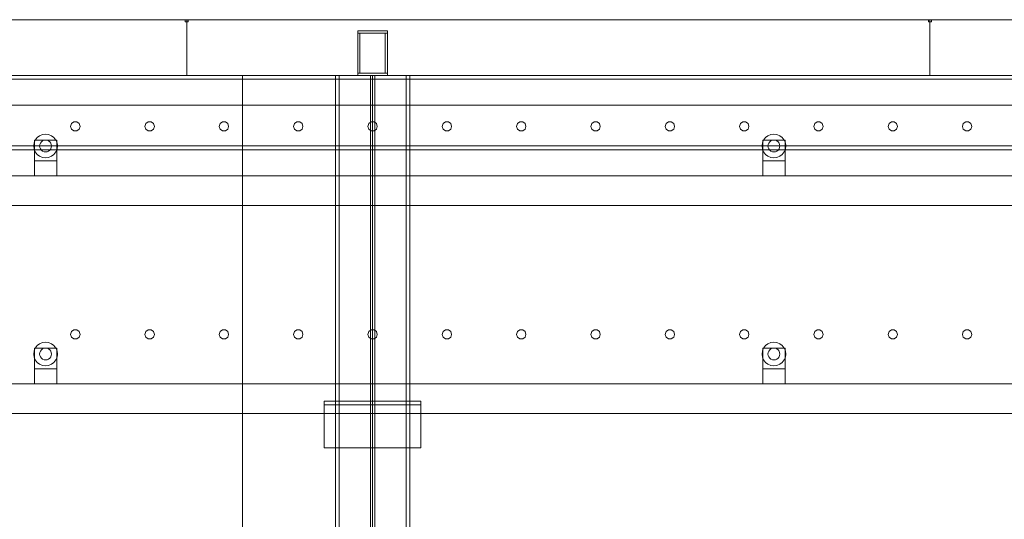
# Model space of a CAD drawing. Header units: millimetres. Extents: x -1970 to 61924, y -58230 to 6847.
# Tile 872 of 925: x 57986 to 59311, y 2328 to 3000. Entities that reach past the tile are written whole.
import ezdxf

# ---------------------------------------------------------------- set-up
doc = ezdxf.new("R2010")
doc.units = ezdxf.units.MM
doc.layers.add('lateral_secador', color=7, linetype='Continuous', lineweight=0)

msp = doc.modelspace()

# ---------------------------------------------------------------- linework, layer by layer
at = {"layer": 'lateral_secador'}
for p, q in [((57211.134, 3000), (58211.134, 3000)), ((58209.134, 3000), (58213.134, 3000)), ((58209.134, 3000), (58209.134, 2997)), ((58209.134, 2997), (58213.134, 2997)), ((58211.134, 2925), (58211.134, 3000)), ((58211.134, 3000), (59211.134, 3000)), ((58213.134, 2997), (58213.134, 3000)), ((59209.134, 3000), (59213.134, 3000)), ((59209.134, 3000), (59209.134, 2997)), ((59209.134, 2997), (59213.134, 2997)), ((59211.134, 2925), (59211.134, 3000)), ((59211.134, 3000), (60211.134, 3000)), ((59213.134, 2997), (59213.134, 3000)), ((58441.134, 2985), (58481.134, 2985)), ((58441.134, 2985), (58441.134, 2982)), ((58441.134, 2982), (58481.134, 2982)), ((58441.134, 2982), (58444.134, 2982)), ((58441.134, 2982), (58441.134, 2928)), ((58444.134, 2928), (58444.134, 2982)), ((58478.134, 2982), (58481.134, 2982)), ((58478.134, 2982), (58478.134, 2928)), ((58481.134, 2982), (58481.134, 2985)), ((58481.134, 2928), (58481.134, 2982)), ((58441.134, 2928), (58481.134, 2928)), ((58441.134, 2928), (58441.134, 2925)), ((58441.134, 2928), (58444.134, 2928)), ((58478.134, 2928), (58481.134, 2928)), ((58481.134, 2925), (58481.134, 2928)), ((40461.134, 2925), (60461.134, 2925)), ((40461.134, 2920), (60461.134, 2920)), ((57211.134, 2925), (58211.134, 2925)), ((57836.134, 2925), (58286.134, 2925)), ((58211.134, 2925), (59211.134, 2925)), ((58286.134, 0), (58286.134, 2925)), ((58286.134, 2925), (58461.134, 2925)), ((58286.134, 1400), (58286.134, 2925)), ((58411.134, 2925), (58511.134, 2925)), ((58411.134, 2925), (58411.134, 20)), ((58411.134, 2925), (58416.134, 2925)), ((58416.134, 20), (58416.134, 2925)), ((58441.134, 2925), (58481.134, 2925)), ((58458.134, 2925), (58464.134, 2925)), ((58458.134, 2925), (58458.134, 60)), ((58461.134, 0), (58461.134, 2925)), ((58461.134, 2925), (59461.134, 2925)), ((58464.134, 60), (58464.134, 2925)), ((58506.134, 2925), (58511.134, 2925)), ((58506.134, 2925), (58506.134, 20)), ((58511.134, 20), (58511.134, 2925)), ((59211.134, 2925), (60211.134, 2925)), ((40461.134, 2885), (60461.134, 2885)), ((58059.172, 2862.389), (58055.997, 2860.082)), ((58063.096, 2862.389), (58059.172, 2862.389)), ((58066.271, 2860.082), (58063.096, 2862.389)), ((58159.172, 2862.389), (58155.997, 2860.082)), ((58163.096, 2862.389), (58159.172, 2862.389)), ((58166.271, 2860.082), (58163.096, 2862.389)), ((58259.172, 2862.389), (58255.997, 2860.082)), ((58263.096, 2862.389), (58259.172, 2862.389)), ((58266.271, 2860.082), (58263.096, 2862.389)), ((58359.172, 2862.389), (58355.997, 2860.082)), ((58363.096, 2862.389), (58359.172, 2862.389)), ((58366.271, 2860.082), (58363.096, 2862.389)), ((58459.172, 2862.389), (58455.997, 2860.082)), ((58463.096, 2862.389), (58459.172, 2862.389)), ((58466.271, 2860.082), (58463.096, 2862.389)), ((58559.172, 2862.389), (58555.997, 2860.082)), ((58563.096, 2862.389), (58559.172, 2862.389)), ((58566.271, 2860.082), (58563.096, 2862.389)), ((58659.172, 2862.389), (58655.997, 2860.082)), ((58663.096, 2862.389), (58659.172, 2862.389)), ((58666.271, 2860.082), (58663.096, 2862.389)), ((58759.172, 2862.389), (58755.997, 2860.082)), ((58763.096, 2862.389), (58759.172, 2862.389)), ((58766.271, 2860.082), (58763.096, 2862.389)), ((58859.172, 2862.389), (58855.997, 2860.082)), ((58863.096, 2862.389), (58859.172, 2862.389)), ((58866.271, 2860.082), (58863.096, 2862.389)), ((58959.172, 2862.389), (58955.997, 2860.082)), ((58963.096, 2862.389), (58959.172, 2862.389)), ((58966.271, 2860.082), (58963.096, 2862.389)), ((59059.172, 2862.389), (59055.997, 2860.082)), ((59063.096, 2862.389), (59059.172, 2862.389)), ((59066.271, 2860.082), (59063.096, 2862.389)), ((59159.172, 2862.389), (59155.997, 2860.082)), ((59163.096, 2862.389), (59159.172, 2862.389)), ((59166.271, 2860.082), (59163.096, 2862.389)), ((59259.172, 2862.389), (59255.997, 2860.082)), ((59263.096, 2862.389), (59259.172, 2862.389)), ((59266.271, 2860.082), (59263.096, 2862.389)), ((58055.997, 2860.082), (58054.784, 2856.35)), ((58054.784, 2856.35), (58055.997, 2852.618)), ((58055.997, 2852.618), (58059.172, 2850.311)), ((58059.172, 2850.311), (58063.096, 2850.311)), ((58063.096, 2850.311), (58066.271, 2852.618)), ((58067.484, 2856.35), (58066.271, 2860.082)), ((58066.271, 2852.618), (58067.484, 2856.35)), ((58155.997, 2860.082), (58154.784, 2856.35)), ((58154.784, 2856.35), (58155.997, 2852.618)), ((58155.997, 2852.618), (58159.172, 2850.311)), ((58159.172, 2850.311), (58163.096, 2850.311)), ((58163.096, 2850.311), (58166.271, 2852.618)), ((58167.484, 2856.35), (58166.271, 2860.082)), ((58166.271, 2852.618), (58167.484, 2856.35)), ((58255.997, 2860.082), (58254.784, 2856.35)), ((58254.784, 2856.35), (58255.997, 2852.618)), ((58255.997, 2852.618), (58259.172, 2850.311)), ((58259.172, 2850.311), (58263.096, 2850.311)), ((58263.096, 2850.311), (58266.271, 2852.618)), ((58267.484, 2856.35), (58266.271, 2860.082)), ((58266.271, 2852.618), (58267.484, 2856.35)), ((58355.997, 2860.082), (58354.784, 2856.35)), ((58354.784, 2856.35), (58355.997, 2852.618)), ((58355.997, 2852.618), (58359.172, 2850.311)), ((58359.172, 2850.311), (58363.096, 2850.311)), ((58363.096, 2850.311), (58366.271, 2852.618)), ((58367.484, 2856.35), (58366.271, 2860.082)), ((58366.271, 2852.618), (58367.484, 2856.35)), ((58455.997, 2860.082), (58454.784, 2856.35)), ((58454.784, 2856.35), (58455.997, 2852.618)), ((58455.997, 2852.618), (58459.172, 2850.311)), ((58459.172, 2850.311), (58463.096, 2850.311)), ((58463.096, 2850.311), (58466.271, 2852.618)), ((58467.484, 2856.35), (58466.271, 2860.082)), ((58466.271, 2852.618), (58467.484, 2856.35)), ((58555.997, 2860.082), (58554.784, 2856.35)), ((58554.784, 2856.35), (58555.997, 2852.618)), ((58555.997, 2852.618), (58559.172, 2850.311)), ((58559.172, 2850.311), (58563.096, 2850.311)), ((58563.096, 2850.311), (58566.271, 2852.618)), ((58567.484, 2856.35), (58566.271, 2860.082)), ((58566.271, 2852.618), (58567.484, 2856.35)), ((58655.997, 2860.082), (58654.784, 2856.35)), ((58654.784, 2856.35), (58655.997, 2852.618)), ((58655.997, 2852.618), (58659.172, 2850.311)), ((58659.172, 2850.311), (58663.096, 2850.311)), ((58663.096, 2850.311), (58666.271, 2852.618)), ((58667.484, 2856.35), (58666.271, 2860.082)), ((58666.271, 2852.618), (58667.484, 2856.35)), ((58755.997, 2860.082), (58754.784, 2856.35)), ((58754.784, 2856.35), (58755.997, 2852.618)), ((58755.997, 2852.618), (58759.172, 2850.311)), ((58759.172, 2850.311), (58763.096, 2850.311)), ((58763.096, 2850.311), (58766.271, 2852.618)), ((58767.484, 2856.35), (58766.271, 2860.082)), ((58766.271, 2852.618), (58767.484, 2856.35)), ((58855.997, 2860.082), (58854.784, 2856.35)), ((58854.784, 2856.35), (58855.997, 2852.618)), ((58855.997, 2852.618), (58859.172, 2850.311)), ((58859.172, 2850.311), (58863.096, 2850.311)), ((58863.096, 2850.311), (58866.271, 2852.618)), ((58867.484, 2856.35), (58866.271, 2860.082)), ((58866.271, 2852.618), (58867.484, 2856.35)), ((58955.997, 2860.082), (58954.784, 2856.35)), ((58954.784, 2856.35), (58955.997, 2852.618)), ((58955.997, 2852.618), (58959.172, 2850.311)), ((58959.172, 2850.311), (58963.096, 2850.311)), ((58963.096, 2850.311), (58966.271, 2852.618)), ((58967.484, 2856.35), (58966.271, 2860.082)), ((58966.271, 2852.618), (58967.484, 2856.35)), ((59055.997, 2860.082), (59054.784, 2856.35)), ((59054.784, 2856.35), (59055.997, 2852.618)), ((59055.997, 2852.618), (59059.172, 2850.311)), ((59059.172, 2850.311), (59063.096, 2850.311)), ((59063.096, 2850.311), (59066.271, 2852.618)), ((59067.484, 2856.35), (59066.271, 2860.082)), ((59066.271, 2852.618), (59067.484, 2856.35)), ((59155.997, 2860.082), (59154.784, 2856.35)), ((59154.784, 2856.35), (59155.997, 2852.618)), ((59155.997, 2852.618), (59159.172, 2850.311)), ((59159.172, 2850.311), (59163.096, 2850.311)), ((59163.096, 2850.311), (59166.271, 2852.618)), ((59167.484, 2856.35), (59166.271, 2860.082)), ((59166.271, 2852.618), (59167.484, 2856.35)), ((59255.997, 2860.082), (59254.784, 2856.35)), ((59254.784, 2856.35), (59255.997, 2852.618)), ((59255.997, 2852.618), (59259.172, 2850.311)), ((59259.172, 2850.311), (59263.096, 2850.311)), ((59263.096, 2850.311), (59266.271, 2852.618)), ((59267.484, 2856.35), (59266.271, 2860.082)), ((59266.271, 2852.618), (59267.484, 2856.35)), ((58007.277, 2838), (58005.679, 2834.141)), ((58006.134, 2838), (58036.134, 2838)), ((58006.134, 2838), (58006.134, 2810)), ((58009.82, 2841.314), (58007.277, 2838)), ((58013.134, 2843.856), (58009.82, 2841.314)), ((58016.993, 2845.455), (58013.134, 2843.856)), ((58015.477, 2835.657), (58014.206, 2834)), ((58017.134, 2836.928), (58015.477, 2835.657)), ((58021.134, 2846), (58016.993, 2845.455)), ((58019.063, 2837.727), (58017.134, 2836.928)), ((58021.134, 2838), (58019.063, 2837.727)), ((58025.275, 2845.455), (58021.134, 2846)), ((58023.204, 2837.727), (58021.134, 2838)), ((58025.134, 2836.928), (58023.204, 2837.727)), ((58026.791, 2835.657), (58025.134, 2836.928)), ((58029.134, 2843.856), (58025.275, 2845.455)), ((58028.062, 2834), (58026.791, 2835.657)), ((58032.448, 2841.314), (58029.134, 2843.856)), ((58034.99, 2838), (58032.448, 2841.314)), ((58036.589, 2834.141), (58034.99, 2838)), ((58036.134, 2810), (58036.134, 2838)), ((58987.277, 2838), (58985.679, 2834.141)), ((58986.134, 2838), (59016.134, 2838)), ((58986.134, 2838), (58986.134, 2810)), ((58989.82, 2841.314), (58987.277, 2838)), ((58993.134, 2843.856), (58989.82, 2841.314)), ((58996.993, 2845.455), (58993.134, 2843.856)), ((58995.477, 2835.657), (58994.206, 2834)), ((58997.134, 2836.928), (58995.477, 2835.657)), ((59001.134, 2846), (58996.993, 2845.455)), ((58999.063, 2837.727), (58997.134, 2836.928)), ((59001.134, 2838), (58999.063, 2837.727)), ((59005.275, 2845.455), (59001.134, 2846)), ((59003.204, 2837.727), (59001.134, 2838)), ((59005.134, 2836.928), (59003.204, 2837.727)), ((59006.791, 2835.657), (59005.134, 2836.928)), ((59009.134, 2843.856), (59005.275, 2845.455)), ((59008.062, 2834), (59006.791, 2835.657)), ((59012.448, 2841.314), (59009.134, 2843.856)), ((59014.99, 2838), (59012.448, 2841.314)), ((59016.589, 2834.141), (59014.99, 2838)), ((59016.134, 2810), (59016.134, 2838)), ((40461.134, 2830), (60461.134, 2830)), ((40461.134, 2825), (60461.134, 2825)), ((58005.679, 2834.141), (58005.134, 2830)), ((58005.134, 2830), (58005.679, 2825.859)), ((58005.679, 2825.859), (58007.277, 2822)), ((58007.277, 2822), (58009.82, 2818.686)), ((58013.406, 2832.071), (58013.134, 2830)), ((58013.134, 2830), (58013.406, 2827.929)), ((58014.206, 2834), (58013.406, 2832.071)), ((58013.406, 2827.929), (58014.206, 2826)), ((58014.206, 2826), (58015.477, 2824.343)), ((58015.477, 2824.343), (58017.134, 2823.072)), ((58017.134, 2823.072), (58019.063, 2822.273)), ((58019.063, 2822.273), (58021.134, 2822)), ((58021.134, 2822), (58023.204, 2822.273)), ((58023.204, 2822.273), (58025.134, 2823.072)), ((58025.134, 2823.072), (58026.791, 2824.343)), ((58026.791, 2824.343), (58028.062, 2826)), ((58028.861, 2832.071), (58028.062, 2834)), ((58028.062, 2826), (58028.861, 2827.929)), ((58029.134, 2830), (58028.861, 2832.071)), ((58028.861, 2827.929), (58029.134, 2830)), ((58032.448, 2818.686), (58034.99, 2822)), ((58034.99, 2822), (58036.589, 2825.859)), ((58037.134, 2830), (58036.589, 2834.141)), ((58036.589, 2825.859), (58037.134, 2830)), ((58985.679, 2834.141), (58985.134, 2830)), ((58985.134, 2830), (58985.679, 2825.859)), ((58985.679, 2825.859), (58987.277, 2822)), ((58987.277, 2822), (58989.82, 2818.686)), ((58993.406, 2832.071), (58993.134, 2830)), ((58993.134, 2830), (58993.406, 2827.929)), ((58994.206, 2834), (58993.406, 2832.071)), ((58993.406, 2827.929), (58994.206, 2826)), ((58994.206, 2826), (58995.477, 2824.343)), ((58995.477, 2824.343), (58997.134, 2823.072)), ((58997.134, 2823.072), (58999.063, 2822.273)), ((58999.063, 2822.273), (59001.134, 2822)), ((59001.134, 2822), (59003.204, 2822.273)), ((59003.204, 2822.273), (59005.134, 2823.072)), ((59005.134, 2823.072), (59006.791, 2824.343)), ((59006.791, 2824.343), (59008.062, 2826)), ((59008.861, 2832.071), (59008.062, 2834)), ((59008.062, 2826), (59008.861, 2827.929)), ((59009.134, 2830), (59008.861, 2832.071)), ((59008.861, 2827.929), (59009.134, 2830)), ((59012.448, 2818.686), (59014.99, 2822)), ((59014.99, 2822), (59016.589, 2825.859)), ((59017.134, 2830), (59016.589, 2834.141)), ((59016.589, 2825.859), (59017.134, 2830)), ((58006.134, 2810), (58036.134, 2810)), ((58006.134, 2810), (58006.134, 2790)), ((58009.82, 2818.686), (58013.134, 2816.144)), ((58013.134, 2816.144), (58016.993, 2814.545)), ((58016.993, 2814.545), (58021.134, 2814)), ((58021.134, 2814), (58025.275, 2814.545)), ((58025.275, 2814.545), (58029.134, 2816.144)), ((58029.134, 2816.144), (58032.448, 2818.686)), ((58036.134, 2790), (58036.134, 2810)), ((58986.134, 2810), (59016.134, 2810)), ((58986.134, 2810), (58986.134, 2790)), ((58989.82, 2818.686), (58993.134, 2816.144)), ((58993.134, 2816.144), (58996.993, 2814.545)), ((58996.993, 2814.545), (59001.134, 2814)), ((59001.134, 2814), (59005.275, 2814.545)), ((59005.275, 2814.545), (59009.134, 2816.144)), ((59009.134, 2816.144), (59012.448, 2818.686)), ((59016.134, 2790), (59016.134, 2810)), ((40811.134, 2790), (60111.134, 2790)), ((58006.134, 2790), (58036.134, 2790)), ((58986.134, 2790), (59016.134, 2790)), ((40811.134, 2750), (60111.134, 2750)), ((58055.997, 2580.082), (58054.784, 2576.35)), ((58054.784, 2576.35), (58055.997, 2572.618)), ((58059.172, 2582.389), (58055.997, 2580.082)), ((58055.997, 2572.618), (58059.172, 2570.311)), ((58063.096, 2582.389), (58059.172, 2582.389)), ((58059.172, 2570.311), (58063.096, 2570.311)), ((58066.271, 2580.082), (58063.096, 2582.389)), ((58063.096, 2570.311), (58066.271, 2572.618)), ((58067.484, 2576.35), (58066.271, 2580.082)), ((58066.271, 2572.618), (58067.484, 2576.35)), ((58155.997, 2580.082), (58154.784, 2576.35)), ((58154.784, 2576.35), (58155.997, 2572.618)), ((58159.172, 2582.389), (58155.997, 2580.082)), ((58155.997, 2572.618), (58159.172, 2570.311)), ((58163.096, 2582.389), (58159.172, 2582.389)), ((58159.172, 2570.311), (58163.096, 2570.311)), ((58166.271, 2580.082), (58163.096, 2582.389)), ((58163.096, 2570.311), (58166.271, 2572.618)), ((58167.484, 2576.35), (58166.271, 2580.082)), ((58166.271, 2572.618), (58167.484, 2576.35)), ((58255.997, 2580.082), (58254.784, 2576.35)), ((58254.784, 2576.35), (58255.997, 2572.618)), ((58259.172, 2582.389), (58255.997, 2580.082)), ((58255.997, 2572.618), (58259.172, 2570.311)), ((58263.096, 2582.389), (58259.172, 2582.389)), ((58259.172, 2570.311), (58263.096, 2570.311)), ((58266.271, 2580.082), (58263.096, 2582.389)), ((58263.096, 2570.311), (58266.271, 2572.618)), ((58267.484, 2576.35), (58266.271, 2580.082)), ((58266.271, 2572.618), (58267.484, 2576.35)), ((58355.997, 2580.082), (58354.784, 2576.35)), ((58354.784, 2576.35), (58355.997, 2572.618)), ((58359.172, 2582.389), (58355.997, 2580.082)), ((58355.997, 2572.618), (58359.172, 2570.311)), ((58363.096, 2582.389), (58359.172, 2582.389)), ((58359.172, 2570.311), (58363.096, 2570.311)), ((58366.271, 2580.082), (58363.096, 2582.389)), ((58363.096, 2570.311), (58366.271, 2572.618)), ((58367.484, 2576.35), (58366.271, 2580.082)), ((58366.271, 2572.618), (58367.484, 2576.35)), ((58455.997, 2580.082), (58454.784, 2576.35)), ((58454.784, 2576.35), (58455.997, 2572.618)), ((58459.172, 2582.389), (58455.997, 2580.082)), ((58455.997, 2572.618), (58459.172, 2570.311)), ((58463.096, 2582.389), (58459.172, 2582.389)), ((58459.172, 2570.311), (58463.096, 2570.311)), ((58466.271, 2580.082), (58463.096, 2582.389)), ((58463.096, 2570.311), (58466.271, 2572.618)), ((58467.484, 2576.35), (58466.271, 2580.082)), ((58466.271, 2572.618), (58467.484, 2576.35)), ((58555.997, 2580.082), (58554.784, 2576.35)), ((58554.784, 2576.35), (58555.997, 2572.618)), ((58559.172, 2582.389), (58555.997, 2580.082)), ((58555.997, 2572.618), (58559.172, 2570.311)), ((58563.096, 2582.389), (58559.172, 2582.389)), ((58559.172, 2570.311), (58563.096, 2570.311)), ((58566.271, 2580.082), (58563.096, 2582.389)), ((58563.096, 2570.311), (58566.271, 2572.618)), ((58567.484, 2576.35), (58566.271, 2580.082)), ((58566.271, 2572.618), (58567.484, 2576.35)), ((58655.997, 2580.082), (58654.784, 2576.35)), ((58654.784, 2576.35), (58655.997, 2572.618)), ((58659.172, 2582.389), (58655.997, 2580.082)), ((58655.997, 2572.618), (58659.172, 2570.311)), ((58663.096, 2582.389), (58659.172, 2582.389)), ((58659.172, 2570.311), (58663.096, 2570.311)), ((58666.271, 2580.082), (58663.096, 2582.389)), ((58663.096, 2570.311), (58666.271, 2572.618)), ((58667.484, 2576.35), (58666.271, 2580.082)), ((58666.271, 2572.618), (58667.484, 2576.35)), ((58755.997, 2580.082), (58754.784, 2576.35)), ((58754.784, 2576.35), (58755.997, 2572.618)), ((58759.172, 2582.389), (58755.997, 2580.082)), ((58755.997, 2572.618), (58759.172, 2570.311)), ((58763.096, 2582.389), (58759.172, 2582.389)), ((58759.172, 2570.311), (58763.096, 2570.311)), ((58766.271, 2580.082), (58763.096, 2582.389)), ((58763.096, 2570.311), (58766.271, 2572.618)), ((58767.484, 2576.35), (58766.271, 2580.082)), ((58766.271, 2572.618), (58767.484, 2576.35)), ((58855.997, 2580.082), (58854.784, 2576.35)), ((58854.784, 2576.35), (58855.997, 2572.618)), ((58859.172, 2582.389), (58855.997, 2580.082)), ((58855.997, 2572.618), (58859.172, 2570.311)), ((58863.096, 2582.389), (58859.172, 2582.389)), ((58859.172, 2570.311), (58863.096, 2570.311)), ((58866.271, 2580.082), (58863.096, 2582.389)), ((58863.096, 2570.311), (58866.271, 2572.618)), ((58867.484, 2576.35), (58866.271, 2580.082)), ((58866.271, 2572.618), (58867.484, 2576.35)), ((58955.997, 2580.082), (58954.784, 2576.35)), ((58954.784, 2576.35), (58955.997, 2572.618)), ((58959.172, 2582.389), (58955.997, 2580.082)), ((58955.997, 2572.618), (58959.172, 2570.311)), ((58963.096, 2582.389), (58959.172, 2582.389)), ((58959.172, 2570.311), (58963.096, 2570.311)), ((58966.271, 2580.082), (58963.096, 2582.389)), ((58963.096, 2570.311), (58966.271, 2572.618)), ((58967.484, 2576.35), (58966.271, 2580.082)), ((58966.271, 2572.618), (58967.484, 2576.35)), ((59055.997, 2580.082), (59054.784, 2576.35)), ((59054.784, 2576.35), (59055.997, 2572.618)), ((59059.172, 2582.389), (59055.997, 2580.082)), ((59055.997, 2572.618), (59059.172, 2570.311)), ((59063.096, 2582.389), (59059.172, 2582.389)), ((59059.172, 2570.311), (59063.096, 2570.311)), ((59066.271, 2580.082), (59063.096, 2582.389)), ((59063.096, 2570.311), (59066.271, 2572.618)), ((59067.484, 2576.35), (59066.271, 2580.082)), ((59066.271, 2572.618), (59067.484, 2576.35)), ((59155.997, 2580.082), (59154.784, 2576.35)), ((59154.784, 2576.35), (59155.997, 2572.618)), ((59159.172, 2582.389), (59155.997, 2580.082)), ((59155.997, 2572.618), (59159.172, 2570.311)), ((59163.096, 2582.389), (59159.172, 2582.389)), ((59159.172, 2570.311), (59163.096, 2570.311)), ((59166.271, 2580.082), (59163.096, 2582.389)), ((59163.096, 2570.311), (59166.271, 2572.618)), ((59167.484, 2576.35), (59166.271, 2580.082)), ((59166.271, 2572.618), (59167.484, 2576.35)), ((59255.997, 2580.082), (59254.784, 2576.35)), ((59254.784, 2576.35), (59255.997, 2572.618)), ((59259.172, 2582.389), (59255.997, 2580.082)), ((59255.997, 2572.618), (59259.172, 2570.311)), ((59263.096, 2582.389), (59259.172, 2582.389)), ((59259.172, 2570.311), (59263.096, 2570.311)), ((59266.271, 2580.082), (59263.096, 2582.389)), ((59263.096, 2570.311), (59266.271, 2572.618)), ((59267.484, 2576.35), (59266.271, 2580.082)), ((59266.271, 2572.618), (59267.484, 2576.35)), ((58007.277, 2558), (58005.679, 2554.141)), ((58006.134, 2558), (58036.134, 2558)), ((58006.134, 2558), (58006.134, 2530)), ((58009.82, 2561.314), (58007.277, 2558)), ((58013.134, 2563.856), (58009.82, 2561.314)), ((58016.993, 2565.455), (58013.134, 2563.856)), ((58017.134, 2556.928), (58015.477, 2555.657)), ((58021.134, 2566), (58016.993, 2565.455)), ((58019.063, 2557.727), (58017.134, 2556.928)), ((58021.134, 2558), (58019.063, 2557.727)), ((58025.275, 2565.455), (58021.134, 2566)), ((58023.204, 2557.727), (58021.134, 2558)), ((58025.134, 2556.928), (58023.204, 2557.727)), ((58026.791, 2555.657), (58025.134, 2556.928)), ((58029.134, 2563.856), (58025.275, 2565.455)), ((58032.448, 2561.314), (58029.134, 2563.856)), ((58034.99, 2558), (58032.448, 2561.314)), ((58036.589, 2554.141), (58034.99, 2558)), ((58036.134, 2530), (58036.134, 2558)), ((58987.277, 2558), (58985.679, 2554.141)), ((58986.134, 2558), (59016.134, 2558)), ((58986.134, 2558), (58986.134, 2530)), ((58989.82, 2561.314), (58987.277, 2558)), ((58993.134, 2563.856), (58989.82, 2561.314)), ((58996.993, 2565.455), (58993.134, 2563.856)), ((58997.134, 2556.928), (58995.477, 2555.657)), ((59001.134, 2566), (58996.993, 2565.455)), ((58999.063, 2557.727), (58997.134, 2556.928)), ((59001.134, 2558), (58999.063, 2557.727)), ((59005.275, 2565.455), (59001.134, 2566)), ((59003.204, 2557.727), (59001.134, 2558)), ((59005.134, 2556.928), (59003.204, 2557.727)), ((59006.791, 2555.657), (59005.134, 2556.928)), ((59009.134, 2563.856), (59005.275, 2565.455)), ((59012.448, 2561.314), (59009.134, 2563.856)), ((59014.99, 2558), (59012.448, 2561.314)), ((59016.589, 2554.141), (59014.99, 2558)), ((59016.134, 2530), (59016.134, 2558)), ((58005.679, 2554.141), (58005.134, 2550)), ((58005.134, 2550), (58005.679, 2545.859)), ((58005.679, 2545.859), (58007.277, 2542)), ((58013.406, 2552.071), (58013.134, 2550)), ((58013.134, 2550), (58013.406, 2547.929)), ((58014.206, 2554), (58013.406, 2552.071)), ((58013.406, 2547.929), (58014.206, 2546)), ((58015.477, 2555.657), (58014.206, 2554)), ((58014.206, 2546), (58015.477, 2544.343)), ((58015.477, 2544.343), (58017.134, 2543.072)), ((58025.134, 2543.072), (58026.791, 2544.343)), ((58028.062, 2554), (58026.791, 2555.657)), ((58026.791, 2544.343), (58028.062, 2546)), ((58028.861, 2552.071), (58028.062, 2554)), ((58028.062, 2546), (58028.861, 2547.929)), ((58029.134, 2550), (58028.861, 2552.071)), ((58028.861, 2547.929), (58029.134, 2550)), ((58034.99, 2542), (58036.589, 2545.859)), ((58037.134, 2550), (58036.589, 2554.141)), ((58036.589, 2545.859), (58037.134, 2550)), ((58985.679, 2554.141), (58985.134, 2550)), ((58985.134, 2550), (58985.679, 2545.859)), ((58985.679, 2545.859), (58987.277, 2542)), ((58993.406, 2552.071), (58993.134, 2550)), ((58993.134, 2550), (58993.406, 2547.929)), ((58994.206, 2554), (58993.406, 2552.071)), ((58993.406, 2547.929), (58994.206, 2546)), ((58995.477, 2555.657), (58994.206, 2554)), ((58994.206, 2546), (58995.477, 2544.343)), ((58995.477, 2544.343), (58997.134, 2543.072)), ((59005.134, 2543.072), (59006.791, 2544.343)), ((59008.062, 2554), (59006.791, 2555.657)), ((59006.791, 2544.343), (59008.062, 2546)), ((59008.861, 2552.071), (59008.062, 2554)), ((59008.062, 2546), (59008.861, 2547.929)), ((59009.134, 2550), (59008.861, 2552.071)), ((59008.861, 2547.929), (59009.134, 2550)), ((59014.99, 2542), (59016.589, 2545.859)), ((59017.134, 2550), (59016.589, 2554.141)), ((59016.589, 2545.859), (59017.134, 2550)), ((58007.277, 2542), (58009.82, 2538.686)), ((58009.82, 2538.686), (58013.134, 2536.144)), ((58013.134, 2536.144), (58016.993, 2534.545)), ((58016.993, 2534.545), (58021.134, 2534)), ((58017.134, 2543.072), (58019.063, 2542.273)), ((58019.063, 2542.273), (58021.134, 2542)), ((58021.134, 2542), (58023.204, 2542.273)), ((58021.134, 2534), (58025.275, 2534.545)), ((58023.204, 2542.273), (58025.134, 2543.072)), ((58025.275, 2534.545), (58029.134, 2536.144)), ((58029.134, 2536.144), (58032.448, 2538.686)), ((58032.448, 2538.686), (58034.99, 2542)), ((58987.277, 2542), (58989.82, 2538.686)), ((58989.82, 2538.686), (58993.134, 2536.144)), ((58993.134, 2536.144), (58996.993, 2534.545)), ((58996.993, 2534.545), (59001.134, 2534)), ((58997.134, 2543.072), (58999.063, 2542.273)), ((58999.063, 2542.273), (59001.134, 2542)), ((59001.134, 2542), (59003.204, 2542.273)), ((59001.134, 2534), (59005.275, 2534.545)), ((59003.204, 2542.273), (59005.134, 2543.072)), ((59005.275, 2534.545), (59009.134, 2536.144)), ((59009.134, 2536.144), (59012.448, 2538.686)), ((59012.448, 2538.686), (59014.99, 2542)), ((58006.134, 2530), (58036.134, 2530)), ((58006.134, 2530), (58006.134, 2510)), ((58036.134, 2510), (58036.134, 2530)), ((58986.134, 2530), (59016.134, 2530)), ((58986.134, 2530), (58986.134, 2510)), ((59016.134, 2510), (59016.134, 2530)), ((40811.134, 2510), (60111.134, 2510)), ((58006.134, 2510), (58036.134, 2510)), ((58986.134, 2510), (59016.134, 2510)), ((58396.134, 2486.5), (58526.134, 2486.5)), ((58396.134, 2486.5), (58396.134, 2423.5)), ((58396.134, 2486.5), (58396.134, 2481.5)), ((58396.134, 2481.5), (58526.134, 2481.5)), ((58526.134, 2423.5), (58526.134, 2486.5)), ((58526.134, 2481.5), (58526.134, 2486.5)), ((40811.134, 2470), (60111.134, 2470)), ((58396.134, 2423.5), (58526.134, 2423.5))]:
    msp.add_line(p, q, dxfattribs=at)

doc.saveas('drawing.dxf')
